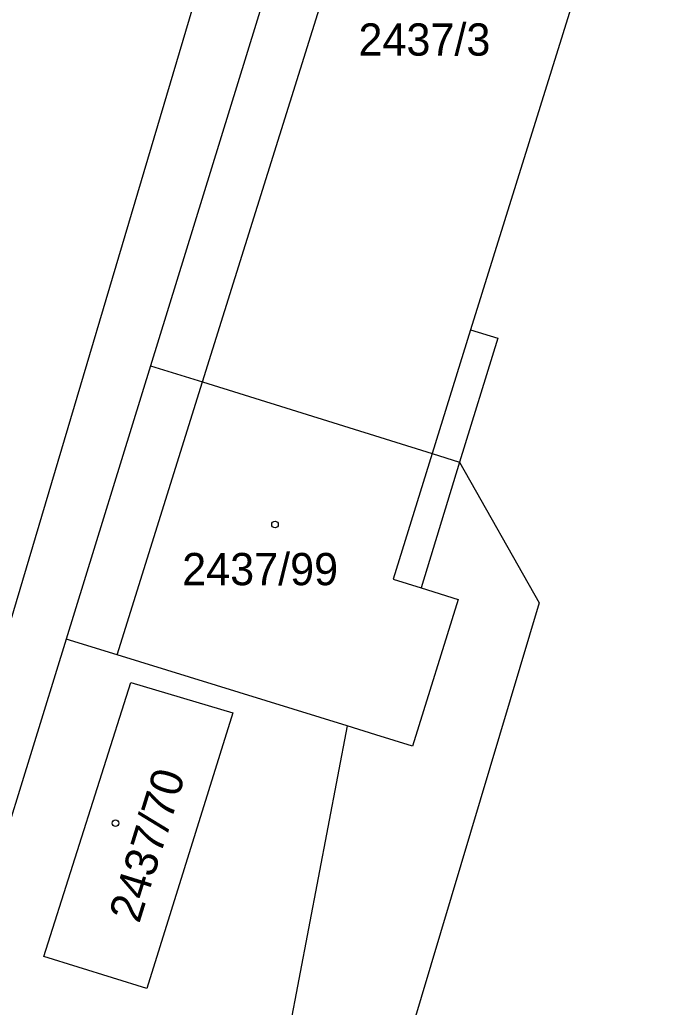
# Model space of a CAD drawing. Extents: x -822293 to -820259, y -1071573 to -1068794.
# Drawn here: x -820575 to -820540.5, y -1069569.9 to -1069517.9 of the extents above; entities that cross this region are included whole.
import ezdxf

# ---------------------------------------------------------------- set-up
doc = ezdxf.new("R2010")
doc.units = 0
for name, color, linetype in [('Vrstva 1', 7, 'Continuous'), ('Vrstva 19', 7, 'Continuous'), ('Vrstva 25', 7, 'Continuous'), ('Vrstva 4', 7, 'Continuous')]:
    doc.layers.add(name, color=color, linetype=linetype)

msp = doc.modelspace()

# ---------------------------------------------------------------- linework, layer by layer
at = {"layer": 'Vrstva 1'}
for p, q in [((-820576.19, -1069552), (-820556.2, -1069484.75)), ((-820554.53, -1069492.23), (-820568.09, -1069536.12)), ((-820565.35, -1069536.97), (-820552.6, -1069496.18)), ((-820540.54, -1069499.92), (-820551.22, -1069534.23)), ((-820551.22, -1069534.23), (-820549.79, -1069534.67)), ((-820549.79, -1069534.67), (-820551.8, -1069541.19)), ((-820568.09, -1069536.12), (-820572.54, -1069550.52)), ((-820568.09, -1069536.12), (-820565.35, -1069536.97)), ((-820565.35, -1069536.97), (-820553.25, -1069540.74)), ((-820551.8, -1069541.19), (-820553.83, -1069547.82)), ((-820553.25, -1069540.74), (-820551.8, -1069541.19)), ((-820551.8, -1069541.19), (-820547.6, -1069548.6)), ((-820553.83, -1069547.82), (-820551.87, -1069548.43)), ((-820551.87, -1069548.43), (-820554.28, -1069556.16)), ((-820547.6, -1069548.6), (-820554.92, -1069573.04)), ((-820572.54, -1069550.52), (-820584.3, -1069588.6)), ((-820569.85, -1069551.35), (-820572.54, -1069550.52)), ((-820563.42, -1069553.33), (-820569.85, -1069551.35)), ((-820573.72, -1069567.24), (-820569.12, -1069552.8)), ((-820569.12, -1069552.8), (-820563.76, -1069554.41)), ((-820557.72, -1069555.09), (-820563.42, -1069553.33)), ((-820563.76, -1069554.41), (-820568.28, -1069568.93)), ((-820557.72, -1069555.09), (-820564.66, -1069591.34)), ((-820556.21, -1069555.56), (-820557.72, -1069555.09)), ((-820554.28, -1069556.16), (-820556.21, -1069555.56)), ((-820568.28, -1069568.93), (-820573.72, -1069567.24))]:
    msp.add_line(p, q, dxfattribs=at)
at = {"layer": 'Vrstva 25'}
for centre in [(-820561.53, -1069544.48), (-820569.94, -1069560.21)]:
    msp.add_circle(centre, 0.175, dxfattribs=at)
at = {"layer": 'Vrstva 4'}
for p, q in [((-820551.22, -1069534.23), (-820553.25, -1069540.74)), ((-820569.85, -1069551.35), (-820565.35, -1069536.97)), ((-820553.25, -1069540.74), (-820555.31, -1069547.36)), ((-820555.31, -1069547.36), (-820553.83, -1069547.82))]:
    msp.add_line(p, q, dxfattribs=at)

# ---------------------------------------------------------------- texts
at = {"layer": 'Vrstva 19'}
for s, p in [('2437/3', (-820557.131, -1069519.78)), ('2437/99', (-820566.422, -1069547.68))]:
    msp.add_text(s, height=1.7, dxfattribs=at).set_placement(p)
msp.add_text('2437/70', height=1.7, rotation=72.7083, dxfattribs=at).set_placement((-820568.69, -1069565.539))

doc.saveas('drawing.dxf')
